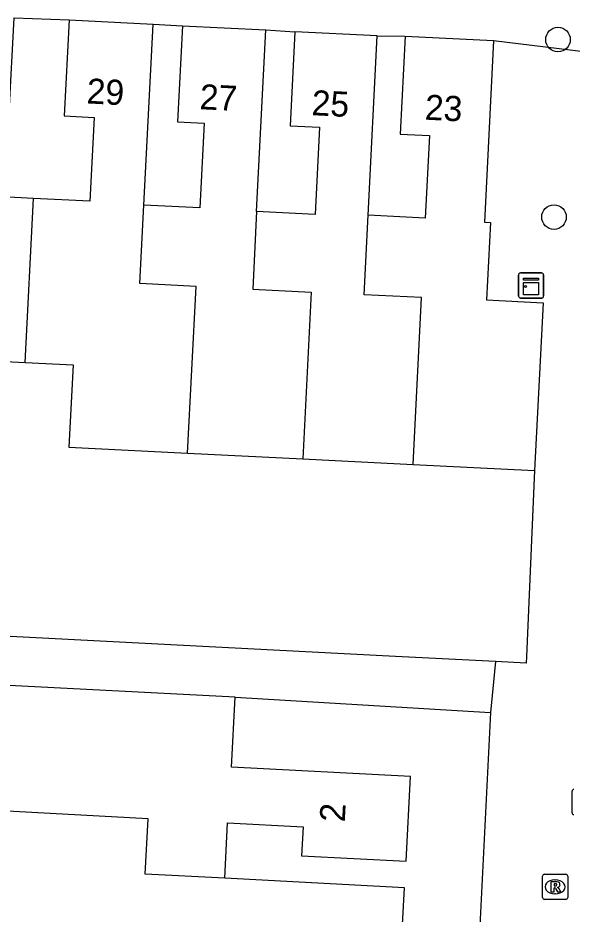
# Model space of a CAD drawing. Extents: x 162990 to 165007, y 383433 to 384336.
# Drawn here: x 164766.77 to 164788.82, y 383739.75 to 383775.41 of the extents above; entities that cross this region are included whole.
import ezdxf

# ---------------------------------------------------------------- set-up
doc = ezdxf.new("R2010")
doc.units = 0
for name, color, linetype in [('IMGEO_Boom', 7, 'Continuous'), ('IMGEO_Kast', 7, 'Continuous'), ('IMGEO_Kolk', 7, 'Continuous'), ('IMGEO_Pand', 7, 'Continuous'), ('IMGEO_Pand_nummerreeks', 7, 'Continuous'), ('IMGEO_Rioolput', 7, 'Continuous'), ('IMGEO_Voetpad_open', 7, 'Continuous')]:
    doc.layers.add(name, color=color, linetype=linetype)

msp = doc.modelspace()

# ---------------------------------------------------------------- linework, layer by layer
at = {"layer": 'IMGEO_Boom'}
for centre in [(164788.263, 383774.543), (164788.104, 383767.48)]:
    msp.add_circle(centre, 0.489, dxfattribs=at)
at = {"layer": 'IMGEO_Kast'}
for p, q in [((164786.692, 383764.335), (164786.692, 383765.176)), ((164786.692, 383765.176), (164786.692, 383764.335)), ((164786.767, 383765.26), (164787.608, 383765.26)), ((164787.608, 383765.26), (164786.767, 383765.26)), ((164787.692, 383765.185), (164787.692, 383764.344)), ((164787.692, 383764.344), (164787.692, 383765.185)), ((164787.617, 383764.26), (164786.776, 383764.26)), ((164786.776, 383764.26), (164787.617, 383764.26))]:
    msp.add_line(p, q, dxfattribs=at)
for points in [[(164786.887, 383765.05), (164787.487, 383765.05), (164787.487, 383764.965), (164786.887, 383764.965), (164786.887, 383765.05)], [(164786.887, 383764.875), (164787.487, 383764.875), (164787.487, 383764.386), (164786.887, 383764.386), (164786.887, 383764.875)]]:
    msp.add_lwpolyline(points, dxfattribs=at)
msp.add_circle((164786.971, 383764.724), 0.0377, dxfattribs=at)
for centre, start, end in [((164786.77, 383765.182), 92.4484, 184.2845), ((164786.77, 383765.182), 92.4484, 184.2845), ((164787.614, 383765.182), 2.4484, 94.2845), ((164787.614, 383765.182), 2.4484, 94.2845), ((164786.77, 383764.338), 182.4484, 274.2845), ((164786.77, 383764.338), 182.4484, 274.2845), ((164787.614, 383764.338), 272.4484, 4.2845), ((164787.614, 383764.338), 272.4484, 4.2845)]:
    msp.add_arc(centre, 0.0779, start, end, dxfattribs=at)
at = {"layer": 'IMGEO_Kolk'}
msp.add_line((164788.823, 383743.783), (164788.823, 383744.635), dxfattribs=at)
msp.add_lwpolyline([(164788.823, 383743.783), (164788.823, 383744.635)], dxfattribs=at)
for centre, start, end in [((164788.9, 383744.633), 91.552, 178.448), ((164788.9, 383744.633), 91.552, 178.448), ((164788.9, 383743.785), 181.552, 268.448), ((164788.9, 383743.785), 181.552, 268.448)]:
    msp.add_arc(centre, 0.0765, start, end, dxfattribs=at)
at = {"layer": 'IMGEO_Pand'}
for points in [[(164767.392, 383768.222), (164765.151, 383768.335), (164765.32, 383771.7), (164766.429, 383771.644), (164766.619, 383775.405)], [(164768.808, 383775.323), (164768.616, 383771.508), (164769.805, 383771.448), (164769.636, 383768.109), (164767.392, 383768.222)], [(164768.808, 383775.323), (164772.149, 383775.155)], [(164771.786, 383767.957), (164772.149, 383775.155)], [(164773.319, 383775.093), (164773.127, 383771.27), (164774.184, 383771.217), (164774.014, 383767.844), (164771.786, 383767.957)], [(164773.319, 383775.093), (164776.635, 383774.926)], [(164776.271, 383767.701), (164776.635, 383774.926)], [(164777.796, 383774.853), (164777.608, 383771.116), (164778.769, 383771.057), (164778.594, 383767.584), (164776.271, 383767.701)], [(164781.065, 383774.689), (164777.796, 383774.853)], [(164780.705, 383767.555), (164781.065, 383774.689)], [(164782.18, 383774.682), (164781.983, 383770.784), (164783.148, 383770.725), (164782.983, 383767.44), (164780.705, 383767.555)], [(164782.18, 383774.682), (164785.697, 383774.504)], [(164785.697, 383774.504), (164785.333, 383767.282), (164785.572, 383767.27), (164785.417, 383764.186), (164787.669, 383764.073), (164787.333, 383757.393)], [(164767.065, 383761.696), (164767.392, 383768.222)], [(164773.523, 383758.088), (164773.858, 383764.726), (164771.627, 383764.838), (164771.786, 383767.957)], [(164776.271, 383767.701), (164776.114, 383764.613), (164778.439, 383764.496), (164778.104, 383757.858)], [(164782.493, 383757.637), (164782.826, 383764.276), (164780.545, 383764.39), (164780.705, 383767.555)], [(164760.084, 383758.812), (164764.779, 383758.576), (164764.942, 383761.803), (164767.065, 383761.696)], [(164767.065, 383761.696), (164768.965, 383761.601), (164768.8, 383758.326), (164773.523, 383758.088)], [(164773.523, 383758.088), (164778.104, 383757.858)], [(164778.104, 383757.858), (164782.493, 383757.637)], [(164782.493, 383757.637), (164787.333, 383757.393)], [(164775.412, 383748.377), (164765.626, 383748.891)], [(164775, 383741.175), (164775.115, 383743.375), (164778.12, 383743.217), (164778.06, 383742.073), (164782.22, 383741.854), (164782.397, 383745.224), (164775.266, 383745.599), (164775.412, 383748.377)], [(164775, 383741.175), (164771.833, 383741.341), (164771.948, 383743.543), (164765.363, 383743.894)], [(164774.777, 383736.62), (164774.893, 383738.829), (164777.877, 383738.672), (164777.821, 383737.602), (164781.972, 383737.384), (164782.151, 383740.799), (164775, 383741.175)]]:
    msp.add_lwpolyline(points, dxfattribs=at)
at = {"layer": 'IMGEO_Rioolput'}
for p, q in [((164787.647, 383740.409), (164787.647, 383741.261)), ((164787.722, 383741.335), (164788.574, 383741.335)), ((164788.135, 383741.115), (164788.16, 383741.115)), ((164788.648, 383741.261), (164788.648, 383740.409)), ((164788.158, 383740.555), (164788.133, 383740.555)), ((164788.574, 383740.335), (164787.722, 383740.335))]:
    msp.add_line(p, q, dxfattribs=at)
for points in [[(164787.647, 383740.409), (164787.647, 383741.261)], [(164787.722, 383741.335), (164788.574, 383741.335)], [(164788.648, 383741.261), (164788.648, 383740.409)], [(164788.236, 383741.033), (164787.984, 383741.035), (164787.984, 383740.635)], [(164787.984, 383740.635), (164788.108, 383740.635), (164788.108, 383740.797), (164788.119, 383740.797)], [(164788.162, 383740.954), (164788.108, 383740.954), (164788.108, 383740.873)], [(164788.108, 383740.873), (164788.16, 383740.873)], [(164788.166, 383740.768), (164788.237, 383740.635), (164788.377, 383740.635), (164788.312, 383740.761)], [(164788.574, 383740.335), (164787.722, 383740.335)]]:
    msp.add_lwpolyline(points, dxfattribs=at)
for centre, radius, start, end in [((164787.724, 383741.259), 0.0765, 91.552, 178.448), ((164787.724, 383741.259), 0.0765, 91.552, 178.448), ((164788.572, 383741.259), 0.0765, 1.552, 88.448), ((164788.572, 383741.259), 0.0765, 1.552, 88.448), ((164788.118, 383740.744), 0.0533, 26.0293, 88.6989), ((164788.144, 383741.062), 0.19, 274.7715, 282.9687), ((164788.168, 383740.858), 0.0964, 77.0061, 93.1865), ((164788.182, 383740.915), 0.0378, 276.6634, 79.6772), ((164788.235, 383740.923), 0.109, 350.3612, 89.416), ((164788.233, 383740.923), 0.112, 277.5842, 350.9817), ((164788.217, 383740.708), 0.108, 29.5134, 73.7905), ((164787.724, 383740.411), 0.0765, 181.552, 268.448), ((164787.724, 383740.411), 0.0765, 181.552, 268.448), ((164788.572, 383740.411), 0.0765, 271.552, 358.448), ((164788.572, 383740.411), 0.0765, 271.552, 358.448)]:
    msp.add_arc(centre, radius, start, end, dxfattribs=at)
for centre, major_axis, ratio, start_param, end_param in [((164788.134, 383740.835), (-0.387, 0.002), 0.722429, 4.712389, 7.853982), ((164788.159, 383740.835), (-0.39, 0.002), 0.717154, 1.570796, 4.712389)]:
    msp.add_ellipse(centre, major_axis=major_axis, ratio=ratio, start_param=start_param, end_param=end_param, dxfattribs=at)
at = {"layer": 'IMGEO_Voetpad_open'}
for points in [[(164766.619, 383775.405), (164768.808, 383775.323)], [(164772.149, 383775.155), (164773.319, 383775.093)], [(164776.635, 383774.926), (164777.796, 383774.853)], [(164781.065, 383774.689), (164782.18, 383774.682)], [(164785.697, 383774.504), (164789.831, 383774.005)], [(164787.333, 383757.393), (164787.008, 383750), (164786.996, 383749.73), (164785.77, 383749.794)], [(164785.77, 383749.794), (164781.798, 383750), (164754.189, 383751.434), (164754.256, 383752.613), (164732.795, 383753.729)], [(164785.77, 383749.794), (164785.58, 383747.774)], [(164775.412, 383748.377), (164785.58, 383747.774)], [(164785.58, 383747.774), (164784.442, 383724.959)]]:
    msp.add_lwpolyline(points, dxfattribs=at)

# ---------------------------------------------------------------- texts
at = {"layer": 'IMGEO_Pand_nummerreeks'}
for s, rotation, p in [('29', 357.1213, (164769.489, 383772.005)), ('27', 357.1169, (164773.987, 383771.775)), ('25', 357.128, (164778.441, 383771.537)), ('23', 357.1027, (164782.947, 383771.359)), ('2', 86.9935, (164779.777, 383743.394))]:
    msp.add_text(s, height=1, rotation=rotation, dxfattribs=at).set_placement(p)

doc.saveas('drawing.dxf')
